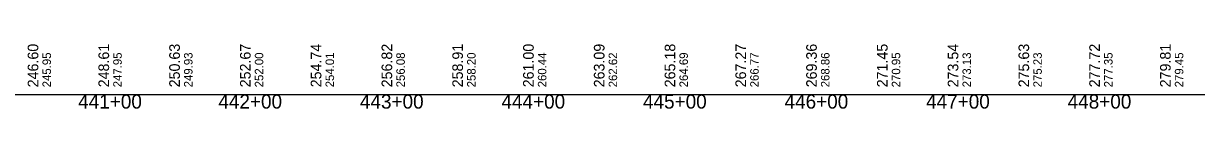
# Model space of a CAD drawing. Extents: x 69 to 2003113, y 512 to 837401.
# Drawn here: x 1922402 to 1923230, y 827953 to 827998 of the extents above; entities that cross this region are included whole.
import ezdxf

# ---------------------------------------------------------------- set-up
doc = ezdxf.new("R2010")
doc.units = 0
for name, color, linetype in [('BR_BORDER LINES', 7, 'Continuous'), ('BR_CONCRETE', 7, 'Continuous'), ('RD_HC_Points', 7, 'Continuous'), ('RD_SHT_ID', 7, 'Continuous')]:
    doc.layers.add(name, color=color, linetype=linetype)

msp = doc.modelspace()

# ---------------------------------------------------------------- linework, layer by layer
at = {"layer": 'BR_BORDER LINES'}
for p, q in [((1878363.08, 827962.8), (1926563.08, 827962.8)), ((1919943.08, 827962.8), (1968143.08, 827962.8))]:
    msp.add_line(p, q, dxfattribs=at)

# ---------------------------------------------------------------- texts
at = {"layer": 'BR_CONCRETE'}
for s, p in [('245.95', (1922421.08, 827967.8)), ('247.95', (1922471.08, 827967.8)), ('249.93', (1922521.08, 827967.8)), ('252.00', (1922571.08, 827967.8)), ('254.01', (1922621.08, 827967.8)), ('256.08', (1922671.08, 827967.8)), ('258.20', (1922721.08, 827967.8)), ('260.44', (1922771.08, 827967.8)), ('262.62', (1922821.08, 827967.8)), ('264.69', (1922871.08, 827967.8)), ('266.77', (1922921.08, 827967.8)), ('268.86', (1922971.08, 827967.8)), ('270.95', (1923021.08, 827967.8)), ('273.13', (1923071.08, 827967.8)), ('275.23', (1923121.08, 827967.8)), ('277.35', (1923171.08, 827967.8)), ('279.45', (1923221.08, 827967.8))]:
    msp.add_text(s, height=6, rotation=90, dxfattribs=at).set_placement(p)
at = {"layer": 'RD_HC_Points'}
for s, p in [('246.60', (1922412.14, 827967.8)), ('248.61', (1922462.14, 827967.8)), ('250.63', (1922512.14, 827967.8)), ('252.67', (1922562.14, 827967.8)), ('254.74', (1922612.14, 827967.8)), ('256.82', (1922662.14, 827967.8)), ('258.91', (1922712.14, 827967.8)), ('261.00', (1922762.14, 827967.8)), ('263.09', (1922812.14, 827967.8)), ('265.18', (1922862.14, 827967.8)), ('267.27', (1922912.14, 827967.8)), ('269.36', (1922962.14, 827967.8)), ('271.45', (1923012.14, 827967.8)), ('273.54', (1923062.14, 827967.8)), ('275.63', (1923112.14, 827967.8)), ('277.72', (1923162.14, 827967.8)), ('279.81', (1923212.14, 827967.8))]:
    msp.add_text(s, height=7.5, rotation=90, dxfattribs=at).set_placement(p)
at = {"layer": 'RD_SHT_ID'}
for s, p in [('441+00', (1922440.31, 827952.8)), ('442+00', (1922539.35, 827952.8)), ('443+00', (1922639.35, 827952.8)), ('444+00', (1922739.35, 827952.8)), ('445+00', (1922839.35, 827952.8)), ('446+00', (1922939.35, 827952.8)), ('447+00', (1923039.35, 827952.8)), ('448+00', (1923139.35, 827952.8))]:
    msp.add_text(s, height=10, dxfattribs=at).set_placement(p)

doc.saveas('drawing.dxf')
